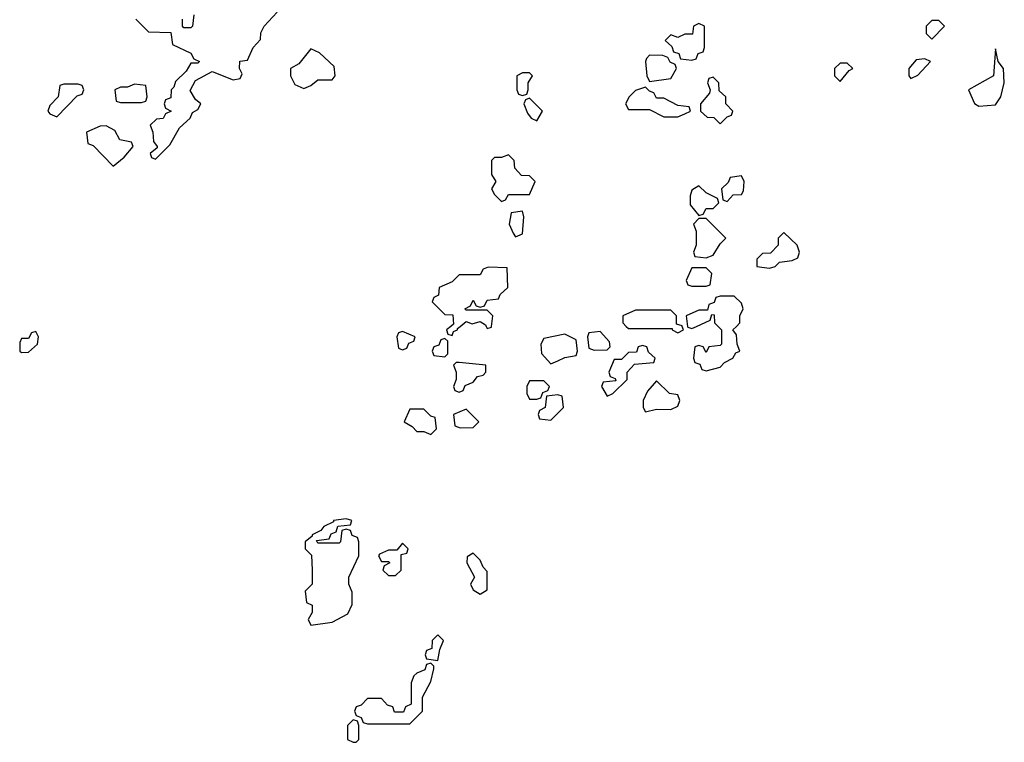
# Model space of a CAD drawing. Header units: inches. Extents: x 2789275 to 2951659, y 860290 to 1033804.
# Tile 280 of 316: x 2924465 to 2927255, y 988822 to 990869. Entities that reach past the tile are written whole.
import ezdxf

# ---------------------------------------------------------------- set-up
doc = ezdxf.new("R2010")
doc.units = ezdxf.units.IN
doc.header["$MEASUREMENT"] = 0
doc.layers.add('C9928', color=7, linetype='Continuous')
doc.layers.add('C9929', color=7, linetype='Continuous')

msp = doc.modelspace()

# ---------------------------------------------------------------- linework, layer by layer
at = {"layer": 'C9928', "color": 2, "elevation": 2}
for points in [[(2925686.5, 990000), (2925674, 989990), (2925678, 989978), (2925690, 989974), (2925694.6, 989985.4), (2925706, 989990), (2925706, 989994), (2925713.2, 990000)], [(2925787, 990000), (2925790, 989994), (2925802, 989998), (2925802.3, 990000)], [(2926184, 990000), (2926190, 989994), (2926314, 989994), (2926314, 989990), (2926330, 989982), (2926346, 989990), (2926342.7, 990000)], [(2926357.7, 990000), (2926358, 989998), (2926370, 989994), (2926383, 990000)], [(2926444, 990000), (2926454, 989990), (2926454, 989950), (2926450, 989946), (2926418, 989942), (2926410, 989926), (2926402, 989942), (2926390, 989946), (2926378, 989942), (2926374, 989910), (2926378, 989898), (2926392.7, 989892.7), (2926398, 989878), (2926410, 989874), (2926450, 989884.7), (2926462, 989898), (2926486, 989910), (2926494.6, 989925.4), (2926506, 989930), (2926498, 989950), (2926496.4, 989976.4), (2926486, 989990), (2926496, 990000)]]:
    msp.add_lwpolyline(points, dxfattribs=at)
for points in [[(2924510, 989986), (2924498, 989982), (2924490, 989966), (2924470, 989966), (2924465.4, 989954.6), (2924464.7, 989930), (2924470, 989926), (2924490, 989926.8), (2924515.3, 989950), (2924518, 989970)], [(2925550, 989986), (2925538, 989982), (2925534, 989970), (2925538, 989938), (2925550, 989934), (2925562, 989938), (2925567.3, 989952.7), (2925582, 989958), (2925586, 989970)], [(2925670, 989966), (2925658, 989962), (2925652.7, 989947.3), (2925638, 989942), (2925634, 989930), (2925638, 989918), (2925670, 989914), (2925678, 989922), (2925678, 989958)], [(2926010, 989978), (2925950, 989966), (2925942, 989950), (2925943.6, 989923.6), (2925970, 989894), (2925990, 989902), (2926010, 989912), (2926042, 989918), (2926046, 989930), (2926042, 989962)], [(2926110, 989986), (2926078, 989982), (2926074, 989970), (2926078, 989938), (2926092.7, 989932.7), (2926130, 989934), (2926138, 989942), (2926136.4, 989956.4)], [(2926230, 989946), (2926218, 989942), (2926212.7, 989927.3), (2926190, 989926), (2926170, 989906), (2926150, 989906), (2926134, 989870), (2926138, 989858), (2926152.7, 989852.7), (2926154, 989846), (2926118, 989842), (2926114, 989830), (2926130, 989802), (2926146, 989810), (2926186, 989850), (2926186, 989870), (2926207.3, 989892.7), (2926262, 989898), (2926266, 989910), (2926247.3, 989927.3), (2926242, 989942)], [(2925710, 989898), (2925702, 989898), (2925694, 989890), (2925702, 989870), (2925702, 989850), (2925694, 989830), (2925698, 989818), (2925710, 989814), (2925722, 989818), (2925727.3, 989832.7), (2925750, 989842), (2925762, 989858), (2925778, 989862), (2925786, 989870), (2925786, 989890)], [(2925950, 989846), (2925910, 989846), (2925902, 989830), (2925902, 989810), (2925910, 989794), (2925930, 989794), (2925942, 989798), (2925947.3, 989812.7), (2925962, 989818), (2925966, 989830)], [(2926270, 989846), (2926243.6, 989816.4), (2926232, 989790), (2926232, 989770), (2926238, 989758), (2926270, 989766), (2926310, 989764.7), (2926330, 989774), (2926335.3, 989790), (2926330, 989806), (2926306, 989810)], [(2925990, 989806), (2925958, 989802), (2925954, 989770), (2925938, 989762), (2925934, 989750), (2925938, 989738), (2925970, 989734), (2926006, 989770), (2926002, 989802)], [(2925610, 989766), (2925570, 989766), (2925554, 989730), (2925576.9, 989716.9), (2925590, 989702), (2925610, 989702), (2925630, 989694), (2925646, 989710), (2925642, 989742), (2925630, 989746)], [(2925730, 989766), (2925694, 989750), (2925698, 989718), (2925712.7, 989712.7), (2925750, 989714), (2925766, 989730)], [(2925390, 989455.3), (2925354, 989450), (2925354, 989446), (2925326.4, 989433.6), (2925318, 989422), (2925294, 989410), (2925294, 989406), (2925274, 989390), (2925274, 989370), (2925292, 989352), (2925294, 989310), (2925294, 989270), (2925274, 989250), (2925278, 989218), (2925294, 989210), (2925294, 989190), (2925282, 989170), (2925290, 989154), (2925350, 989162), (2925394.6, 989185.4), (2925407.3, 989212.7), (2925407.3, 989247.3), (2925398, 989270), (2925398, 989290), (2925426, 989350), (2925426, 989390), (2925422, 989402), (2925407.3, 989407.3), (2925402, 989422), (2925390, 989426), (2925378, 989422), (2925374, 989390), (2925370, 989386), (2925310, 989386), (2925306, 989394), (2925342, 989398), (2925347.3, 989412.7), (2925362, 989418), (2925366, 989434), (2925402, 989438), (2925406, 989450)], [(2925550, 989386), (2925534, 989366), (2925510, 989366), (2925484.7, 989355.3), (2925482, 989350), (2925490, 989334), (2925510, 989334), (2925514, 989330), (2925498, 989322), (2925494, 989310), (2925510, 989294), (2925530, 989294), (2925546, 989310), (2925546, 989354), (2925562, 989358), (2925566, 989370)], [(2925750, 989358), (2925732.7, 989347.3), (2925732, 989330), (2925754, 989290), (2925742, 989270), (2925750, 989254), (2925770, 989242), (2925790, 989254), (2925790, 989306), (2925778, 989318), (2925770, 989338)], [(2925650, 989126), (2925634, 989110), (2925632.7, 989087.3), (2925618, 989082), (2925614, 989070), (2925618, 989058), (2925650, 989054), (2925655.3, 989084.7), (2925666, 989110)], [(2925630, 989046), (2925618, 989042), (2925612.7, 989027.3), (2925590, 989018), (2925582, 989010), (2925574, 988990), (2925574, 988930), (2925558, 988922), (2925552.7, 988907.3), (2925527.3, 988907.3), (2925522, 988922), (2925507.3, 988927.3), (2925490, 988946), (2925450, 988946), (2925432.7, 988927.3), (2925418, 988922), (2925414, 988910), (2925418, 988898), (2925432.7, 988892.7), (2925438, 988878), (2925450, 988874), (2925570, 988874), (2925606, 988910), (2925606, 988950), (2925630, 988994), (2925638, 989030), (2925638, 989038)], [(2925410, 988886), (2925394, 988870), (2925394, 988830), (2925410, 988822), (2925418, 988822), (2925426, 988830), (2925426, 988870), (2925422, 988882)]]:
    msp.add_lwpolyline(points, close=True, dxfattribs=at)
at = {"layer": 'C9929', "color": 2, "elevation": 2}
for points in [[(2924794, 990870), (2924830, 990834), (2924892.7, 990832.7), (2924898, 990798), (2924950, 990774), (2924958, 990758), (2924974, 990750), (2924970, 990746), (2924950, 990746), (2924936.9, 990723.1), (2924906.4, 990693.6), (2924902, 990678), (2924894, 990670), (2924892.7, 990647.3), (2924878, 990642), (2924874, 990630), (2924878, 990618), (2924894, 990610), (2924878, 990602), (2924871.6, 990588.4), (2924852.7, 990587.3), (2924834, 990570), (2924842, 990550), (2924843.6, 990523.6), (2924854, 990510), (2924854, 990506), (2924834, 990490), (2924838, 990478), (2924850, 990474), (2924890, 990514), (2924917.2, 990562.8), (2924948, 990590), (2924954.6, 990605.4), (2924970, 990614), (2924978, 990630), (2924963.1, 990643.1), (2924948, 990668), (2924963.1, 990696.9), (2925010, 990722), (2925070, 990698), (2925090, 990702), (2925095.3, 990715.3), (2925088, 990730), (2925088.4, 990751.6), (2925110, 990754), (2925126, 990790), (2925147.3, 990812.7), (2925148.4, 990831.6), (2925158, 990850), (2925194, 990890)], [(2924958, 990882), (2924954, 990850), (2924950, 990846), (2924930, 990846), (2924926, 990850), (2924926, 990870)], [(2925802.3, 990000), (2925806, 990030), (2925790, 990046), (2925730, 990046), (2925726, 990050), (2925742, 990058), (2925750, 990074), (2925758, 990058), (2925770, 990054), (2925782, 990058), (2925790, 990074), (2925822, 990078), (2925826, 990090), (2925848, 990110), (2925846, 990166), (2925792.7, 990167.3), (2925778, 990162), (2925770, 990146), (2925710, 990146), (2925690, 990126), (2925654, 990110), (2925651.6, 990088.4), (2925638, 990082), (2925634, 990070), (2925670, 990034), (2925692.7, 990032.7), (2925694, 990006), (2925686.5, 990000)], [(2926496, 990000), (2926506, 990010), (2926506, 990030), (2926515.3, 990050), (2926510, 990066), (2926490, 990086), (2926450, 990086), (2926438, 990082), (2926432.7, 990067.3), (2926418, 990062), (2926414, 990046), (2926390, 990046), (2926354, 990030), (2926357.7, 990000)], [(2926342.7, 990000), (2926342, 990002), (2926326, 990006), (2926326, 990030), (2926310, 990046), (2926210, 990046), (2926174, 990030), (2926174, 990010), (2926184, 990000)], [(2926383, 990000), (2926422, 990018), (2926426, 990034), (2926432.7, 990032.7), (2926434, 990010), (2926444, 990000)], [(2925713.2, 990000), (2925730, 990014), (2925746.8, 990006.8), (2925770, 990014), (2925784.7, 990004.7), (2925787, 990000)]]:
    msp.add_lwpolyline(points, dxfattribs=at)
for points in [[(2926390, 990858), (2926374, 990850), (2926372, 990828), (2926350, 990828), (2926330, 990818), (2926310, 990826), (2926294, 990810), (2926312.7, 990792.7), (2926318, 990778), (2926332.7, 990772.7), (2926338, 990758), (2926370, 990754), (2926382, 990758), (2926387.3, 990772.7), (2926402, 990778), (2926406, 990790), (2926406, 990850)], [(2927070, 990866), (2927050, 990866), (2927034, 990850), (2927034, 990830), (2927050, 990814), (2927086, 990850)], [(2925290, 990786), (2925256, 990744), (2925232, 990730), (2925232, 990710), (2925244.7, 990684.7), (2925270, 990674), (2925290, 990682), (2925310, 990698), (2925350, 990698), (2925359, 990710), (2925356, 990736), (2925314.6, 990774.6)], [(2927230, 990786), (2927224.7, 990710), (2927154, 990670), (2927171.1, 990631.1), (2927183.5, 990623.5), (2927230, 990628), (2927245.2, 990650), (2927255.3, 990690), (2927253.2, 990730), (2927238, 990750)], [(2926250, 990768), (2926241, 990759), (2926238, 990750), (2926242, 990710), (2926250, 990694), (2926310, 990702), (2926326, 990730), (2926322, 990742), (2926308, 990748), (2926302, 990762), (2926287.3, 990767.3)], [(2926810, 990746), (2926790, 990746), (2926774, 990730), (2926774, 990710), (2926790, 990694), (2926815.3, 990724.7), (2926826, 990730)], [(2927030, 990758), (2927005.4, 990754.6), (2926984.7, 990730), (2926984.7, 990710), (2926990, 990702), (2927010, 990712), (2927046, 990750)], [(2925910, 990718), (2925890, 990718), (2925874, 990710), (2925874, 990670), (2925878, 990658), (2925890, 990654), (2925902, 990658), (2925906, 990670), (2925906, 990690), (2925918, 990710)], [(2924630, 990686), (2924590, 990686), (2924578, 990682), (2924574, 990650), (2924550, 990626), (2924544.7, 990610), (2924550, 990602), (2924570, 990594), (2924627.3, 990652.7), (2924642, 990658), (2924646, 990670), (2924642, 990682)], [(2924790, 990686), (2924770, 990678), (2924750, 990678), (2924734, 990670), (2924738, 990638), (2924750, 990634), (2924810, 990634), (2924822, 990638), (2924826, 990650), (2924822, 990682)], [(2926430, 990706), (2926418, 990702), (2926414, 990690), (2926422, 990670), (2926419.6, 990660.4), (2926394, 990630), (2926394, 990610), (2926412.7, 990592.7), (2926431.6, 990591.6), (2926450, 990574), (2926470, 990594), (2926482, 990598), (2926486, 990610), (2926466, 990630), (2926466, 990650), (2926447.3, 990667.3), (2926446, 990690)], [(2926238, 990678), (2926210, 990668), (2926192, 990650), (2926182, 990630), (2926190, 990614), (2926250, 990614), (2926290, 990594), (2926330, 990594), (2926350, 990602), (2926366, 990610), (2926362, 990622), (2926330, 990626), (2926290, 990646), (2926270, 990646), (2926262, 990662), (2926250, 990666)], [(2925910, 990646), (2925898, 990642), (2925894, 990630), (2925903.6, 990603.6), (2925914, 990590), (2925930, 990582), (2925946, 990610)], [(2924710, 990568), (2924692.7, 990567.3), (2924654, 990550), (2924658, 990518), (2924672.7, 990512.7), (2924730, 990454), (2924760.4, 990479.6), (2924786, 990510), (2924782, 990522), (2924748.4, 990528.4), (2924734.6, 990554.6)], [(2925850, 990486), (2925830, 990478), (2925810, 990478), (2925802, 990470), (2925802, 990430), (2925814, 990410), (2925802, 990390), (2925810, 990374), (2925830, 990354), (2925842, 990358), (2925850, 990374), (2925910, 990374), (2925926, 990410), (2925910, 990426), (2925887.3, 990427.3), (2925868.4, 990448.4), (2925866, 990470)], [(2926510, 990426), (2926478, 990422), (2926472.7, 990407.3), (2926454, 990390), (2926458, 990358), (2926470, 990354), (2926487.3, 990372.7), (2926510, 990374), (2926516.4, 990383.6), (2926518, 990410)], [(2926390, 990398), (2926370, 990386), (2926364.7, 990370), (2926364.7, 990344.7), (2926390, 990314), (2926402, 990318), (2926410, 990334), (2926430, 990334), (2926446, 990350), (2926442, 990362), (2926410, 990378)], [(2925890, 990326), (2925858, 990322), (2925852, 990290), (2925863.6, 990263.6), (2925870, 990254), (2925890, 990262), (2925894, 990310)], [(2926410, 990306), (2926390, 990306), (2926374, 990290), (2926382, 990270), (2926382, 990230), (2926374, 990210), (2926378, 990198), (2926410, 990194), (2926430, 990202), (2926450, 990234), (2926466, 990250)], [(2926630, 990266), (2926614, 990250), (2926614, 990230), (2926592.7, 990207.3), (2926570, 990206), (2926554, 990190), (2926554, 990170), (2926590, 990164.7), (2926606, 990170), (2926618, 990182), (2926653.6, 990186.4), (2926670, 990194), (2926675.3, 990210), (2926668, 990230)], [(2926410, 990166), (2926370, 990166), (2926354, 990130), (2926358, 990118), (2926370, 990114), (2926410, 990114), (2926422, 990118), (2926426, 990150)]]:
    msp.add_lwpolyline(points, close=True, dxfattribs=at)

doc.saveas('drawing.dxf')
